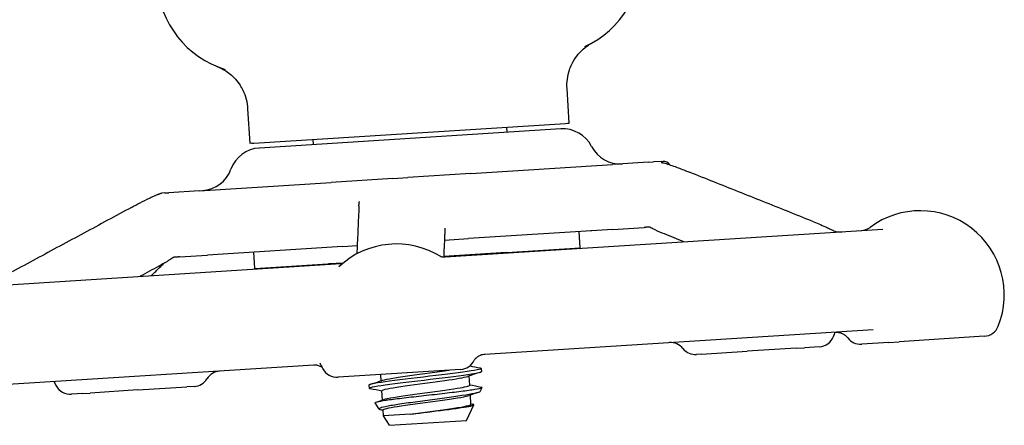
# Model space of a CAD drawing. Header units: inches. Extents: x 18 to 846, y -67 to 561.
# Tile 625 of 656: x 466.28 to 470.08, y 531.37 to 532.94. Entities that reach past the tile are written whole.
import ezdxf

# ---------------------------------------------------------------- set-up
doc = ezdxf.new("R2010")
doc.units = ezdxf.units.IN
doc.header["$LTSCALE"] = 24
doc.header["$MEASUREMENT"] = 0
doc.layers.add('Visible (ANSI)', color=7, linetype='Continuous', lineweight=30)

msp = doc.modelspace()

# ---------------------------------------------------------------- linework, layer by layer
at = {"layer": 'Visible (ANSI)'}
for p, q in [((468.39876, 532.54036), (468.39029, 532.67405)), ((467.16624, 532.46221), (467.15776, 532.5959)), ((467.1803, 532.4631), (468.3847, 532.53947)), ((468.15675, 532.52502), (468.15802, 532.50506)), ((468.3847, 532.53947), (468.39232, 532.53995)), ((468.39232, 532.53995), (468.39876, 532.54036)), ((468.36592, 532.51824), (467.20163, 532.44442)), ((467.17268, 532.46262), (467.16624, 532.46221)), ((467.17268, 532.46262), (467.1803, 532.4631)), ((467.40825, 532.47756), (467.40952, 532.4576)), ((468.01867, 532.34592), (468.56573, 532.38061)), ((468.70339, 532.38933), (468.56573, 532.38061)), ((468.70339, 532.38933), (468.72414, 532.39065)), ((468.75706, 532.39274), (468.72414, 532.39065)), ((468.75706, 532.39274), (468.76007, 532.39293)), ((468.01867, 532.34592), (467.77543, 532.3305)), ((466.96877, 532.27935), (467.47903, 532.3117)), ((467.71692, 532.32679), (467.47903, 532.3117)), ((467.71692, 532.32679), (467.77543, 532.3305)), ((466.83594, 532.27093), (466.82512, 532.27024)), ((466.83594, 532.27093), (466.85136, 532.27191)), ((466.96877, 532.27935), (466.85136, 532.27191)), ((467.91922, 532.02398), (469.61048, 532.13122)), ((468.56761, 532.13022), (468.00918, 532.09482)), ((468.44172, 532.05924), (468.43774, 532.12199)), ((468.56761, 532.13022), (468.68868, 532.1379)), ((467.91662, 532.08895), (468.00918, 532.09482)), ((466.89303, 532.02405), (467.00167, 532.03093)), ((467.52255, 532.06396), (467.00167, 532.03093)), ((467.1844, 531.97952), (467.18042, 532.04227)), ((467.52255, 532.06396), (467.57962, 532.06758)), ((468.15616, 532.04051), (467.91382, 532.02514)), ((467.91385, 532.02578), (468.44172, 532.05924)), ((468.13729, 532.03931), (468.13451, 532.03763)), ((468.15612, 532.04114), (468.15616, 532.04051)), ((465.93846, 531.89839), (467.51598, 531.99841)), ((467.1844, 531.97952), (467.5263, 532.0012)), ((467.47, 531.99763), (467.47004, 531.997)), ((467.52546, 532.00052), (467.47004, 531.997)), ((467.48461, 531.99642), (467.48739, 531.9981)), ((469.57299, 531.74306), (468.0733, 531.64798)), ((469.52795, 531.6876), (469.5297, 531.68771)), ((469.63299, 531.69426), (469.5297, 531.68771)), ((469.63299, 531.69426), (469.67352, 531.69683)), ((470.00253, 531.71769), (469.67352, 531.69683)), ((468.90975, 531.64841), (469.08575, 531.65957)), ((469.276, 531.67163), (469.08575, 531.65957)), ((469.276, 531.67163), (469.30779, 531.67364)), ((469.36572, 531.67732), (469.30779, 531.67364)), ((468.90975, 531.64841), (468.89084, 531.64721)), ((467.41228, 531.60607), (466.01344, 531.51737)), ((467.9791, 531.5894), (467.50572, 531.55938)), ((467.9791, 531.5894), (467.97917, 531.5894)), ((468.05924, 531.59359), (468.05999, 531.58176)), ((467.67272, 531.54611), (467.67122, 531.56988)), ((468.01448, 531.52909), (468.01224, 531.56455)), ((466.51927, 531.49684), (466.54783, 531.49865)), ((466.73273, 531.51037), (466.54783, 531.49865)), ((466.73273, 531.51037), (466.92142, 531.52234)), ((466.95022, 531.52416), (466.92142, 531.52234)), ((467.62497, 531.52891), (467.62572, 531.51708)), ((467.67741, 531.47212), (467.67517, 531.50758)), ((468.05504, 531.50461), (468.06228, 531.51991)), ((466.51927, 531.49684), (466.47534, 531.49405)), ((467.66463, 531.43651), (467.64886, 531.4612)), ((468.01918, 531.4551), (468.01693, 531.49056)), ((467.68133, 531.41037), (467.67986, 531.43359)), ((468.00224, 531.39297), (468.03059, 531.45291)), ((467.78477, 531.41693), (467.68133, 531.41037)), ((467.7045, 531.37409), (467.68133, 531.41037)), ((467.7045, 531.37409), (468.00224, 531.39297))]:
    msp.add_line(p, q, dxfattribs=at)
for centre, radius, start, end in [((468.30328, 533.17709), 0.375, 294.52369, 3.62798), ((467.18054, 533.10591), 0.375, 183.62798, 252.73227), ((468.37388, 532.39349), 0.125, 27.20616, 93.62798), ((468.59622, 532.50779), 0.125, 207.20616, 273.62798), ((467.20947, 532.31966), 0.125, 93.62798, 160.0498), ((468.76204, 532.36174), 0.03125, 34.28957, 93.62798), ((466.97448, 532.40496), 0.125, 273.62798, 340.0498), ((469.75476, 531.87734), 0.325, 338.25105, 126.62387), ((469.52359, 532.18833), 0.0625, 273.62798, 306.62387), ((467.73134, 531.74904), 0.325, 57.71239, 133.13662), ((466.70097, 531.68371), 0.325, 68.61315, 69.6767), ((469.11795, 531.83696), 0.325, 338.25105, 341.48438), ((469.99857, 531.78007), 0.0625, 273.62798, 338.25105), ((468.78985, 531.63078), 0.0625, 39.07852, 93.62798), ((469.36177, 531.73969), 0.0625, 273.62798, 338.25105), ((469.524, 531.74998), 0.0625, 218.09527, 273.62798), ((468.88689, 531.70958), 0.0625, 219.07852, 273.62798), ((467.73134, 531.74904), 0.325, 204.29869, 209.00491), ((467.97522, 531.65178), 0.0625, 273.62798, 334.70882), ((467.05248, 531.52063), 0.0625, 93.62798, 148.17744), ((467.50176, 531.62176), 0.0625, 209.00491, 273.62798), ((466.70097, 531.68371), 0.325, 205.7712, 209.00491), ((466.94627, 531.58654), 0.0625, 273.62798, 328.17744), ((466.47139, 531.55643), 0.0625, 209.00491, 273.62798)]:
    msp.add_arc(centre, radius, start, end, dxfattribs=at)
for points, knots in [([(468.40879, 532.7679), (468.41422, 532.77908), (468.42075, 532.78968), (468.43562, 532.80919), (468.44387, 532.81808), (468.46333, 532.83536), (468.47255, 532.84147), (468.47817, 532.845), (468.47859, 532.84526), (468.47903, 532.84553)], [0, 0, 0, 0, 0.09469213, 0.09469213, 0.18700728, 0.18700728, 0.29404594, 0.29404594, 0.30156032, 0.30156032, 0.30156032, 0.30156032]), ([(468.47903, 532.84553), (468.48121, 532.84687), (468.48346, 532.8482), (468.48586, 532.84954), (468.48595, 532.84959), (468.48603, 532.84964)], [-0.020804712, -0.020804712, -0.020804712, -0.020804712, 0, 0, 0.000806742, 0.000806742, 0.000806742, 0.000806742]), ([(467.0406, 532.75799), (467.0407, 532.75795), (467.04079, 532.75792), (467.0433, 532.7569), (467.0457, 532.75588), (467.04807, 532.7548)], [-0.719927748, -0.719927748, -0.719927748, -0.719927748, -0.71835885, -0.71835885, -0.678581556, -0.678581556, -0.678581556, -0.678581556]), ([(467.04807, 532.7548), (467.04894, 532.75441), (467.04979, 532.75401), (467.0581, 532.7501), (467.0726, 532.74273), (467.10372, 532.71754), (467.11688, 532.70299), (467.12756, 532.68666)], [0.01028684, 0.01028684, 0.01028684, 0.01028684, 0.01590204, 0.01590204, 0.08584187, 0.08584187, 0.15193376, 0.15193376, 0.15193376, 0.15193376]), ([(468.39029, 532.67405), (468.38874, 532.69841), (468.39197, 532.72285), (468.40233, 532.75348), (468.40534, 532.7608), (468.40879, 532.7679)], [0, 0, 0, 0, 0.18604443, 0.18604443, 0.24640289, 0.24640289, 0.24640289, 0.24640289]), ([(467.15776, 532.5959), (467.15622, 532.62027), (467.14993, 532.6441), (467.13578, 532.67318), (467.13188, 532.68006), (467.12756, 532.68666)], [0, 0, 0, 0, 0.18604443, 0.18604443, 0.24640289, 0.24640289, 0.24640289, 0.24640289]), ([(468.75346, 532.38899), (468.75346, 532.38899), (468.75349, 532.38899), (468.75369, 532.38895), (468.75381, 532.38892), (468.75412, 532.38886), (468.75425, 532.38883), (468.75457, 532.38876), (468.75476, 532.38872), (468.75519, 532.38863), (468.75544, 532.38858), (468.75617, 532.38843), (468.75668, 532.38832), (468.75907, 532.38779), (468.7608, 532.38739), (468.76596, 532.38609), (468.76945, 532.38512), (468.78039, 532.38186), (468.78816, 532.37929), (468.80376, 532.37391), (468.81173, 532.37103), (468.83446, 532.36263), (468.8489, 532.35695), (468.863, 532.35133)], [0.55023146, 0.55023146, 0.55023146, 0.55023146, 0.55573291, 0.55573291, 0.55952642, 0.55952642, 0.56142381, 0.56142381, 0.56333702, 0.56333702, 0.56525245, 0.56525245, 0.56911754, 0.56911754, 0.58443949, 0.58443949, 0.61464372, 0.61464372, 0.67607817, 0.67607817, 0.74039961, 0.74039961, 0.86273742, 0.86273742, 0.86273742, 0.86273742]), ([(469.33682, 532.16215), (469.30524, 532.17477), (469.27365, 532.18739), (469.21049, 532.21263), (469.1789, 532.22525), (469.11573, 532.25048), (469.08414, 532.26309), (469.02096, 532.28832), (468.98937, 532.30092), (468.92619, 532.32613), (468.8946, 532.33873), (468.863, 532.35133)], [0.9601047, 0.9601047, 0.9601047, 0.9601047, 1.233998, 1.233998, 1.5078914, 1.5078914, 1.7817848, 1.7817848, 2.0556781, 2.0556781, 2.3295715, 2.3295715, 2.3295715, 2.3295715]), ([(466.70757, 532.21498), (466.71852, 532.22088), (466.72962, 532.22682), (466.7528, 532.23894), (466.76505, 532.24521), (466.78139, 532.25323), (466.78588, 532.2554), (466.79446, 532.25939), (466.79855, 532.26122), (466.80419, 532.26354), (466.80599, 532.26424), (466.80879, 532.26527), (466.80975, 532.26561), (466.81128, 532.26614), (466.81182, 532.26631), (466.81294, 532.26668), (466.81354, 532.26687), (466.81446, 532.26716), (466.81477, 532.26726), (466.81538, 532.26744), (466.81568, 532.26753), (466.81622, 532.26769), (466.81646, 532.26777), (466.81709, 532.26795), (466.81738, 532.26804), (466.81805, 532.26824), (466.81826, 532.2683), (466.81844, 532.26835), (466.81847, 532.26836), (466.81847, 532.26836)], [0, 0, 0, 0, 0.09764107, 0.09764107, 0.20014664, 0.20014664, 0.23930076, 0.23930076, 0.27864659, 0.27864659, 0.29814838, 0.29814838, 0.30790559, 0.30790559, 0.3127903, 0.3127903, 0.31771137, 0.31771137, 0.32016895, 0.32016895, 0.32264172, 0.32264172, 0.32511111, 0.32511111, 0.33009062, 0.33009062, 0.33996153, 0.33996153, 0.34550167, 0.34550167, 0.34550167, 0.34550167]), ([(466.81436, 532.26713), (466.81462, 532.26726), (466.81484, 532.26737), (466.81576, 532.26781), (466.81619, 532.268), (466.81746, 532.26854), (466.81763, 532.26861), (466.81891, 532.26907), (466.81946, 532.26926), (466.82054, 532.26956), (466.82094, 532.26966), (466.82176, 532.26984), (466.82214, 532.26991), (466.82278, 532.27001), (466.82297, 532.27004), (466.82337, 532.27009), (466.82355, 532.27011), (466.82386, 532.27014), (466.82391, 532.27015), (466.82401, 532.27015), (466.82405, 532.27016), (466.82415, 532.27017), (466.8242, 532.27017), (466.82429, 532.27018), (466.82432, 532.27018), (466.82438, 532.27019), (466.82441, 532.27019), (466.82447, 532.2702), (466.8245, 532.2702), (466.82458, 532.2702), (466.82463, 532.27021), (466.82475, 532.27022), (466.82481, 532.27022), (466.82489, 532.27023), (466.82493, 532.27023), (466.82498, 532.27023), (466.82499, 532.27023), (466.82504, 532.27024), (466.82508, 532.27024), (466.82512, 532.27024)], [0.11779335, 0.11779335, 0.11779335, 0.11779335, 0.12539603, 0.12539603, 0.15267282, 0.15267282, 0.22590879, 0.22590879, 0.25983755, 0.25983755, 0.27709352, 0.27709352, 0.29003826, 0.29003826, 0.29489319, 0.29489319, 0.29854506, 0.29854506, 0.29917519, 0.29917519, 0.29964483, 0.29964483, 0.30011832, 0.30011832, 0.30035436, 0.30035436, 0.30059124, 0.30059124, 0.30082774, 0.30082774, 0.30130555, 0.30130555, 0.30225858, 0.30225858, 0.30319876, 0.30319876, 0.30413637, 0.30413637, 0.30675068, 0.30675068, 0.30675068, 0.30675068]), ([(467.58636, 532.22051), (467.58571, 532.20587), (467.58507, 532.19123), (467.58377, 532.16193), (467.58313, 532.14728), (467.58184, 532.11798), (467.58119, 532.10332), (467.5799, 532.074), (467.57925, 532.05934), (467.57848, 532.04169), (467.57835, 532.0387), (467.57822, 532.03571)], [0.7332962, 0.7332962, 0.7332962, 0.7332962, 1.0071895, 1.0071895, 1.2810829, 1.2810829, 1.5549762, 1.5549762, 1.8288696, 1.8288696, 1.8847241, 1.8847241, 1.8847241, 1.8847241]), ([(467.58636, 532.22051), (467.5864, 532.22148), (467.58646, 532.22281), (467.58666, 532.2262), (467.58684, 532.22845), (467.58732, 532.2326), (467.58759, 532.23448), (467.58795, 532.23677), (467.58806, 532.23748), (467.58816, 532.23815), (467.58819, 532.2383), (467.5882, 532.23837), (467.5882, 532.23838), (467.5882, 532.23838)], [0, 0, 0, 0, 0.018818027, 0.018818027, 0.042443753, 0.042443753, 0.063358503, 0.063358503, 0.07651892, 0.07651892, 0.08373261, 0.08373261, 0.085554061, 0.085554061, 0.085554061, 0.085554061]), ([(466.70757, 532.21498), (466.67685, 532.19843), (466.64613, 532.18188), (466.5847, 532.14877), (466.55398, 532.13221), (466.49256, 532.09909), (466.46185, 532.08253), (466.40043, 532.0494), (466.36972, 532.03283), (466.30831, 531.99969), (466.27761, 531.98312), (466.2469, 531.96655)], [0.4228722, 0.4228722, 0.4228722, 0.4228722, 0.6967656, 0.6967656, 0.970659, 0.970659, 1.2445523, 1.2445523, 1.5184457, 1.5184457, 1.792339, 1.792339, 1.792339, 1.792339]), ([(469.33682, 532.16215), (469.35468, 532.15501), (469.37237, 532.14777), (469.39401, 532.13799), (469.39928, 532.13553), (469.40865, 532.13101), (469.41282, 532.12894), (469.41985, 532.12551), (469.42254, 532.12422), (469.42647, 532.12255), (469.42776, 532.12204), (469.42969, 532.12134), (469.43043, 532.1211), (469.43161, 532.12074), (469.43207, 532.12061), (469.43313, 532.12034), (469.4335, 532.12026), (469.43372, 532.12022)], [0, 0, 0, 0, 0.15497359, 0.15497359, 0.20636211, 0.20636211, 0.24491806, 0.24491806, 0.26745771, 0.26745771, 0.27822563, 0.27822563, 0.28608386, 0.28608386, 0.29389274, 0.29389274, 0.30858895, 0.30858895, 0.30858895, 0.30858895]), ([(467.9175, 532.10855), (467.91678, 532.09235), (467.91607, 532.07614), (467.91482, 532.04793), (467.91429, 532.03592), (467.91376, 532.02391)], [0.77160372, 0.77160372, 0.77160372, 0.77160372, 1.07474202, 1.07474202, 1.29924856, 1.29924856, 1.29924856, 1.29924856]), ([(467.91778, 532.13463), (467.91778, 532.13463), (467.91778, 532.13463), (467.91778, 532.13461), (467.91778, 532.13441), (467.91778, 532.13351), (467.91778, 532.13256), (467.91779, 532.13004), (467.91781, 532.12837), (467.91782, 532.12446), (467.91782, 532.1222), (467.91778, 532.1171), (467.91772, 532.1142), (467.91759, 532.11078), (467.91756, 532.10996), (467.91752, 532.10899), (467.91751, 532.10876), (467.9175, 532.10855)], [0.39505215, 0.39505215, 0.39505215, 0.39505215, 0.39558435, 0.39558435, 0.40525064, 0.40525064, 0.42132108, 0.42132108, 0.44262059, 0.44262059, 0.47100407, 0.47100407, 0.50890401, 0.50890401, 0.52153513, 0.52153513, 0.52574122, 0.52574122, 0.52574122, 0.52574122]), ([(468.48599, 532.12505), (468.48599, 532.12505), (468.48598, 532.12505), (468.48597, 532.12505), (468.48595, 532.12504), (468.48585, 532.12504), (468.48577, 532.12503), (468.48545, 532.12501), (468.48519, 532.125), (468.4846, 532.12496), (468.48427, 532.12494), (468.48341, 532.12488), (468.48284, 532.12484), (468.48276, 532.12483), (468.48275, 532.12483), (468.48275, 532.12483)], [0.003720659, 0.003720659, 0.003720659, 0.003720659, 0.003975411, 0.003975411, 0.004917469, 0.004917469, 0.007337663, 0.007337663, 0.013789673, 0.013789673, 0.022393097, 0.022393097, 0.037647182, 0.037647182, 0.038480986, 0.038480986, 0.038480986, 0.038480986]), ([(468.70936, 532.13905), (468.70912, 532.13905), (468.70888, 532.13904), (468.70797, 532.13901), (468.70731, 532.13898), (468.70599, 532.13892), (468.70532, 532.13889), (468.70284, 532.13876), (468.70111, 532.13866), (468.69771, 532.13846), (468.69604, 532.13836), (468.69353, 532.1382), (468.69269, 532.13815), (468.69121, 532.13806), (468.69059, 532.13802), (468.68981, 532.13797), (468.68973, 532.13797), (468.68961, 532.13796), (468.68959, 532.13796), (468.68955, 532.13795), (468.68953, 532.13795), (468.6895, 532.13795), (468.68949, 532.13795), (468.68921, 532.13793), (468.68895, 532.13792), (468.68869, 532.1379)], [0.287281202, 0.287281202, 0.287281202, 0.287281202, 0.289064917, 0.289064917, 0.294371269, 0.294371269, 0.300336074, 0.300336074, 0.316953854, 0.316953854, 0.333382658, 0.333382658, 0.341579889, 0.341579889, 0.347730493, 0.347730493, 0.348500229, 0.348500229, 0.348663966, 0.348663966, 0.348829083, 0.348829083, 0.348913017, 0.348913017, 0.351147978, 0.351147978, 0.351147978, 0.351147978]), ([(468.76644, 532.11251), (468.75438, 532.11731), (468.74258, 532.1223), (468.72711, 532.13015), (468.72306, 532.13231), (468.71746, 532.13521), (468.71593, 532.136), (468.7133, 532.13729), (468.71218, 532.13782), (468.71057, 532.13854), (468.70999, 532.13879), (468.70894, 532.13923), (468.70849, 532.1394), (468.70789, 532.13962), (468.70771, 532.13968), (468.7075, 532.13974), (468.70747, 532.13975), (468.70747, 532.13975)], [0, 0, 0, 0, 0.10474171, 0.10474171, 0.14093521, 0.14093521, 0.15449192, 0.15449192, 0.16471611, 0.16471611, 0.17102308, 0.17102308, 0.17849198, 0.17849198, 0.1854649, 0.1854649, 0.19170635, 0.19170635, 0.19170635, 0.19170635]), ([(469.43321, 532.12022), (469.43321, 532.12022), (469.43324, 532.12022), (469.43346, 532.12022), (469.43359, 532.12022), (469.43399, 532.12023), (469.43411, 532.12023), (469.43433, 532.12023), (469.43441, 532.12023), (469.43459, 532.12024), (469.43469, 532.12024), (469.43491, 532.12025), (469.43503, 532.12025), (469.43527, 532.12026), (469.4354, 532.12026), (469.43579, 532.12027), (469.43605, 532.12028), (469.43679, 532.12031), (469.43726, 532.12033), (469.43942, 532.12043), (469.44085, 532.1205), (469.44388, 532.12067), (469.44545, 532.12076), (469.44798, 532.12092), (469.44896, 532.12098), (469.45045, 532.12107), (469.45094, 532.1211), (469.45183, 532.12116), (469.4522, 532.12118), (469.4527, 532.12121), (469.45276, 532.12121), (469.45282, 532.12122), (469.45283, 532.12122), (469.45285, 532.12122), (469.45285, 532.12122), (469.4531, 532.12124), (469.45334, 532.12125), (469.45358, 532.12127)], [0.378257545, 0.378257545, 0.378257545, 0.378257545, 0.386657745, 0.386657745, 0.392554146, 0.392554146, 0.394496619, 0.394496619, 0.39546607, 0.39546607, 0.396437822, 0.396437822, 0.397411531, 0.397411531, 0.398384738, 0.398384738, 0.400350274, 0.400350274, 0.404274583, 0.404274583, 0.419969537, 0.419969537, 0.438754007, 0.438754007, 0.450767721, 0.450767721, 0.456774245, 0.456774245, 0.461283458, 0.461283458, 0.461769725, 0.461769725, 0.461830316, 0.461830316, 0.461891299, 0.461891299, 0.463727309, 0.463727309, 0.463727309, 0.463727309]), ([(466.78354, 531.95197), (466.78465, 531.95281), (466.7858, 531.95371), (466.79068, 531.95776), (466.79433, 531.96122), (466.80256, 531.96937), (466.80712, 531.97416), (466.81762, 531.98472), (466.82426, 531.99081), (466.82907, 531.99524)], [0.29203731, 0.29203731, 0.29203731, 0.29203731, 0.30796327, 0.30796327, 0.36147562, 0.36147562, 0.43281014, 0.43281014, 0.51871093, 0.51871093, 0.51871093, 0.51871093]), ([(466.86989, 532.02233), (466.86989, 532.02233), (466.86988, 532.02233), (466.86981, 532.0223), (466.8697, 532.02225), (466.86927, 532.02205), (466.86904, 532.02194), (466.86837, 532.02158), (466.86791, 532.02134), (466.86689, 532.02075), (466.86635, 532.02043), (466.86498, 532.01959), (466.8641, 532.01903), (466.86065, 532.01679), (466.85802, 532.01498), (466.85149, 532.01057), (466.84763, 532.00803), (466.83435, 531.99968), (466.82403, 531.99396), (466.81365, 531.98837)], [0.14183772, 0.14183772, 0.14183772, 0.14183772, 0.14607956, 0.14607956, 0.15657381, 0.15657381, 0.16360701, 0.16360701, 0.17078889, 0.17078889, 0.17683828, 0.17683828, 0.18529246, 0.18529246, 0.21005388, 0.21005388, 0.24840144, 0.24840144, 0.34101643, 0.34101643, 0.34101643, 0.34101643]), ([(466.89301, 532.02404), (466.89272, 532.02403), (466.89243, 532.02401), (466.89212, 532.02399), (466.89211, 532.02399), (466.89208, 532.02399), (466.89207, 532.02398), (466.89198, 532.02398), (466.89191, 532.02397), (466.89178, 532.02397), (466.89172, 532.02396), (466.8909, 532.02391), (466.89022, 532.02387), (466.8886, 532.02376), (466.8877, 532.0237), (466.88427, 532.02348), (466.8818, 532.02331), (466.87813, 532.02304), (466.87708, 532.02296), (466.87546, 532.02283), (466.87495, 532.02278), (466.87386, 532.02268), (466.87328, 532.02263), (466.87236, 532.02253), (466.87205, 532.0225), (466.8716, 532.02244), (466.87145, 532.02243), (466.87104, 532.02237), (466.87079, 532.02234), (466.87033, 532.02228), (466.87013, 532.02225), (466.86979, 532.0222), (466.86966, 532.02218), (466.86953, 532.02215), (466.8695, 532.02215), (466.86947, 532.02215)], [0, 0, 0, 0, 0.002309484, 0.002309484, 0.002382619, 0.002382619, 0.002528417, 0.002528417, 0.003107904, 0.003107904, 0.003704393, 0.003704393, 0.011074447, 0.011074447, 0.020897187, 0.020897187, 0.048314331, 0.048314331, 0.058957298, 0.058957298, 0.063589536, 0.063589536, 0.068304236, 0.068304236, 0.070655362, 0.070655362, 0.071816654, 0.071816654, 0.074166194, 0.074166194, 0.077036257, 0.077036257, 0.08007559, 0.08007559, 0.080855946, 0.080855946, 0.080855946, 0.080855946]), ([(467.51598, 531.99841), (467.51938, 531.99863), (467.52178, 531.99911), (467.52391, 531.99963), (467.52427, 531.99972), (467.5246, 531.99981)], [0, 0, 0, 0, 0.023018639, 0.023018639, 0.0282285, 0.0282285, 0.0282285, 0.0282285]), ([(467.90123, 532.0261), (467.90192, 532.02585), (467.90303, 532.02548), (467.9065, 532.02469), (467.9087, 532.02425), (467.9139, 532.02387), (467.9163, 532.0238), (467.91922, 532.02398)], [0.52279542, 0.52279542, 0.52279542, 0.52279542, 0.545370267, 0.545370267, 0.565399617, 0.565399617, 0.577961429, 0.577961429, 0.577961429, 0.577961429]), ([(469.42564, 531.73372), (469.42844, 531.7339), (469.43146, 531.73388), (469.43789, 531.73325), (469.4413, 531.73263), (469.44832, 531.73063), (469.45192, 531.72924), (469.45904, 531.72557), (469.46254, 531.7233), (469.4691, 531.71792), (469.47215, 531.71482), (469.47481, 531.71142)], [0, 0, 0, 0, 0.02073024, 0.02073024, 0.04146048, 0.04146048, 0.06219072, 0.06219072, 0.08292096, 0.08292096, 0.1036512, 0.1036512, 0.1036512, 0.1036512]), ([(468.0733, 531.64798), (468.0667, 531.64756), (468.06071, 531.64602), (468.05023, 531.64191), (468.04607, 531.6393), (468.03957, 531.63444), (468.03738, 531.63223), (468.03425, 531.62875), (468.03331, 531.62746), (468.032, 531.62555), (468.03171, 531.62502), (468.03162, 531.62484), (468.03161, 531.62484), (468.03161, 531.62484)], [0, 0, 0, 0, 0.01956218, 0.01956218, 0.04214322, 0.04214322, 0.06689766, 0.06689766, 0.09171423, 0.09171423, 0.1193718, 0.1193718, 0.11941348, 0.11941348, 0.11941348, 0.11941348]), ([(467.44395, 531.59728), (467.44388, 531.59734), (467.4438, 531.59739), (467.4423, 531.59853), (467.44016, 531.59999), (467.43361, 531.60309), (467.42909, 531.60474), (467.41998, 531.6061), (467.41622, 531.60632), (467.41228, 531.60607)], [0.416667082, 0.416667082, 0.416667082, 0.416667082, 0.418381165, 0.418381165, 0.451270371, 0.451270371, 0.484674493, 0.484674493, 0.504153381, 0.504153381, 0.504153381, 0.504153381]), ([(467.63052, 531.51495), (467.62885, 531.51527), (467.62761, 531.51562), (467.62682, 531.516), (467.62041, 531.51905), (467.64358, 531.52397), (467.68826, 531.53026), (467.73294, 531.53655), (467.79827, 531.54415), (467.86164, 531.55163), (467.92501, 531.5591), (467.98521, 531.56638), (468.02142, 531.57213), (468.04648, 531.57611), (468.05971, 531.57934), (468.05975, 531.58174)], [18.6439269, 18.6439269, 18.6439269, 18.6439269, 18.7524691, 18.7524691, 18.7524691, 19.6296647, 19.6296647, 19.6296647, 20.5068064, 20.5068064, 20.5068064, 21.3838943, 21.3838943, 21.3838943, 21.9911486, 21.9911486, 21.9911486, 21.9911486]), ([(468.05417, 531.5957), (468.05998, 531.59456), (468.06077, 531.59311), (468.05601, 531.5913), (468.04506, 531.58715), (468.00497, 531.58115), (467.94966, 531.57418), (467.89456, 531.56724), (467.82541, 531.55941), (467.76601, 531.5522), (467.70679, 531.54501), (467.65836, 531.5385), (467.63733, 531.53373), (467.62908, 531.53186), (467.62511, 531.53026), (467.62527, 531.52893)], [-28.4799629, -28.4799629, -28.4799629, -28.4799629, -28.0985528, -28.0985528, -28.0985528, -27.2207324, -27.2207324, -27.2207324, -26.3461896, -26.3461896, -26.3461896, -25.4743607, -25.4743607, -25.4743607, -25.1327412, -25.1327412, -25.1327412, -25.1327412]), ([(467.67874, 531.54805), (467.68576, 531.55041), (467.69901, 531.55317), (467.7176, 531.55626), (467.75331, 531.56221), (467.80785, 531.56935), (467.8601, 531.57634), (467.8862, 531.57983), (467.91141, 531.58327), (467.93338, 531.5865)], [25.3949515, 25.3949515, 25.3949515, 25.3949515, 25.8812012, 25.8812012, 25.8812012, 26.8150062, 26.8150062, 26.8150062, 27.2814663, 27.2814663, 27.2814663, 27.2814663]), ([(467.67527, 531.50758), (467.67517, 531.50819), (467.67578, 531.50885), (467.67711, 531.50955), (467.68509, 531.51374), (467.71898, 531.51957), (467.7656, 531.5262), (467.81222, 531.53284), (467.87043, 531.54021), (467.91768, 531.54689), (467.96092, 531.553), (467.99402, 531.55847), (468.00651, 531.56263)], [18.8495559, 18.8495559, 18.8495559, 18.8495559, 19.0056553, 19.0056553, 19.0056553, 19.9399062, 19.9399062, 19.9399062, 20.874096, 20.874096, 20.874096, 21.7289383, 21.7289383, 21.7289383, 21.7289383]), ([(467.64886, 531.4612), (467.6482, 531.46223), (467.65076, 531.46346), (467.66368, 531.4667), (467.67579, 531.46881), (467.70851, 531.47358), (467.72889, 531.4762), (467.77537, 531.48185), (467.80108, 531.48481), (467.85454, 531.4909), (467.88178, 531.49396), (467.93422, 531.49998), (467.95887, 531.50288), (468.00227, 531.50832), (468.02053, 531.51082), (468.04808, 531.51526), (468.05702, 531.51716), (468.06345, 531.51999), (468.0628, 531.52101), (468.05871, 531.52182)], [-1.8294571, -1.8294571, -1.8294571, -1.8294571, -1.6707361, -1.6707361, -1.469445, -1.469445, -1.2659958, -1.2659958, -1.0603886, -1.0603886, -0.8526241, -0.8526241, -0.6427026, -0.6427026, -0.4306244, -0.4306244, -0.2163901, -0.2163901, -0.0441233, -0.0441233, -0.0441233, -0.0441233]), ([(468.05504, 531.50461), (468.05494, 531.50439), (468.05477, 531.50417), (468.05242, 531.50203), (468.04512, 531.49978), (468.02099, 531.49466), (468.00453, 531.49183), (467.96468, 531.48571), (467.94178, 531.48248), (467.89262, 531.47576), (467.86689, 531.47235), (467.81604, 531.46553), (467.7914, 531.46219), (467.74649, 531.45574), (467.72659, 531.4527), (467.69416, 531.44705), (467.68183, 531.44448), (467.66635, 531.43991), (467.66321, 531.43793), (467.6658, 531.43526), (467.66823, 531.43439), (467.67212, 531.43362)], [-2.471323, -2.471323, -2.471323, -2.471323, -2.4471425, -2.4471425, -2.2417348, -2.2417348, -2.0391858, -2.0391858, -1.8394961, -1.8394961, -1.6426663, -1.6426663, -1.4486971, -1.4486971, -1.2575891, -1.2575891, -1.0693429, -1.0693429, -0.8839593, -0.8839593, -0.7797575, -0.7797575, -0.7797575, -0.7797575]), ([(467.6833, 531.47405), (467.68655, 531.47517), (467.69124, 531.47637), (467.69737, 531.47767), (467.72216, 531.48293), (467.76982, 531.48963), (467.82188, 531.49661), (467.87394, 531.5036), (467.92912, 531.51078), (467.96604, 531.5168), (467.99686, 531.52183), (468.01432, 531.52601), (468.01439, 531.52909)], [19.1117662, 19.1117662, 19.1117662, 19.1117662, 19.3428758, 19.3428758, 19.3428758, 20.2771046, 20.2771046, 20.2771046, 21.2112724, 21.2112724, 21.2112724, 21.9911486, 21.9911486, 21.9911486, 21.9911486]), ([(467.67991, 531.43359), (467.67993, 531.43687), (467.70009, 531.44143), (467.73471, 531.44691), (467.77357, 531.45305), (467.82968, 531.4603), (467.88129, 531.46725), (467.93289, 531.47421), (467.97873, 531.4808), (468.001, 531.48589), (468.00524, 531.48686), (468.0086, 531.48777), (468.0111, 531.48863)], [12.5663706, 12.5663706, 12.5663706, 12.5663706, 13.3988567, 13.3988567, 13.3988567, 14.3334779, 14.3334779, 14.3334779, 15.268037, 15.268037, 15.268037, 15.445753, 15.445753, 15.445753, 15.445753]), ([(467.78477, 531.41693), (467.80323, 531.41934), (467.82308, 531.42183), (467.86576, 531.42712), (467.88826, 531.42988), (467.93122, 531.4353), (467.95124, 531.43791), (467.98607, 531.44281), (468.00048, 531.44506), (468.02165, 531.4491), (468.0281, 531.45084), (468.03155, 531.45344), (468.0303, 531.45439), (468.02639, 531.45517)], [-4.2480515, -4.2480515, -4.2480515, -4.2480515, -4.0909216, -4.0909216, -3.9177275, -3.9177275, -3.7423694, -3.7423694, -3.5648477, -3.5648477, -3.385163, -3.385163, -3.2453713, -3.2453713, -3.2453713, -3.2453713]), ([(467.78477, 531.41693), (467.8332, 531.42368), (467.89132, 531.43105), (467.93659, 531.4376), (467.98186, 531.44416), (468.01318, 531.44982), (468.01836, 531.45384), (468.01893, 531.45428), (468.01918, 531.4547), (468.01913, 531.4551)], [13.736211, 13.736211, 13.736211, 13.736211, 14.6708098, 14.6708098, 14.6708098, 15.6053465, 15.6053465, 15.6053465, 15.7079633, 15.7079633, 15.7079633, 15.7079633])]:
    msp.add_open_spline(points, degree=3, knots=knots, dxfattribs=at)
for points in [[(468.84174, 532.08247), (468.81664, 532.09249), (468.79154, 532.1025), (468.76644, 532.11251)], [(468.43369, 532.05874), (468.43473, 532.05809), (468.43578, 532.05744), (468.43682, 532.0568)], [(466.82907, 531.99524), (466.83063, 531.99668), (466.8322, 531.99812), (466.83376, 531.99956)], [(466.81365, 531.98837), (466.78946, 531.97535), (466.76528, 531.96231), (466.7411, 531.94928)], [(467.28659, 531.98387), (467.28742, 531.98463), (467.28825, 531.9854), (467.28908, 531.98616)], [(468.05555, 531.57904), (468.0392, 531.5736), (468.02286, 531.56813), (468.00654, 531.56263)], [(468.01498, 531.60356), (468.02815, 531.60093), (468.04132, 531.59832), (468.05449, 531.59572)], [(467.62941, 531.53162), (467.64576, 531.53707), (467.6621, 531.54253), (467.67842, 531.54803)], [(467.67526, 531.50604), (467.66034, 531.50903), (467.6454, 531.512), (467.63047, 531.51495)], [(468.04875, 531.50122), (468.03624, 531.49704), (468.02373, 531.49285), (468.01123, 531.48864)], [(468.01439, 531.53063), (468.02916, 531.52767), (468.04393, 531.52474), (468.05871, 531.52182)], [(467.65243, 531.46374), (467.66266, 531.46716), (467.67289, 531.47059), (467.68311, 531.47404)], [(467.67995, 531.43205), (467.67734, 531.43257), (467.67473, 531.4331), (467.67212, 531.43362)], [(468.01908, 531.45664), (468.02152, 531.45615), (468.02395, 531.45566), (468.02639, 531.45517)]]:
    msp.add_open_spline(points, degree=3, dxfattribs=at)

doc.saveas('drawing.dxf')
